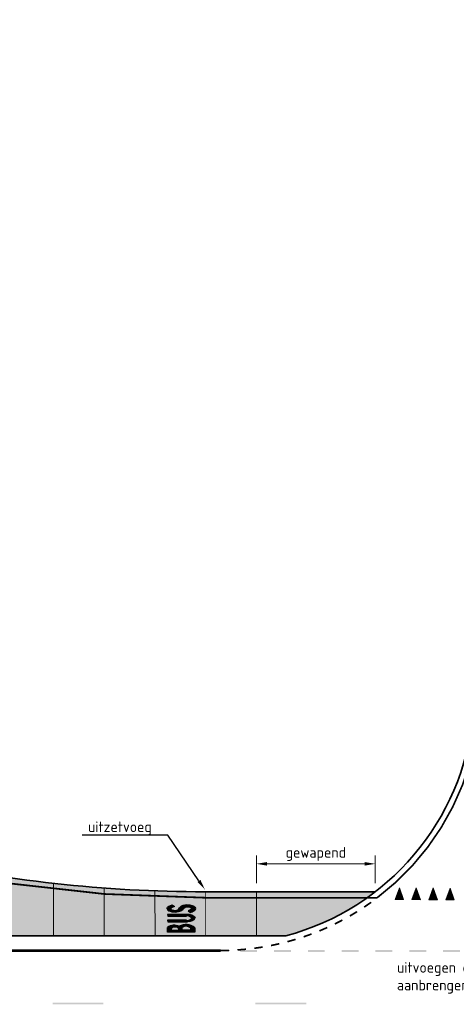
# Model space of a CAD drawing. Header units: metres. Extents: x -699 to 2316, y -1199 to 781.
# Tile 508 of 593: x 970 to 995, y -107 to -48. Entities that reach past the tile are written whole.
import ezdxf
from ezdxf import colors
from ezdxf.entities.mleader import LeaderData, LeaderLine
from ezdxf.math import Vec2, Vec3

# ---------------------------------------------------------------- set-up
doc = ezdxf.new("R2010")
doc.units = ezdxf.units.M
doc.header["$PDMODE"] = 1
for name, color, linetype, lineweight in [('N-WE-VH-KANTVERHARDING-G', 210, 'Continuous', 35), ('N-WE-VH-VERHARDING_BETON-A-500', 252, 'Continuous', 18), ('N-WE-VW-MARKERING_DIVERS-G', 7, 'Continuous', 18), ('X-XX-AL-M', 7, 'Continuous', 18), ('X-XX-AL-T25', 7, 'Continuous', 25)]:
    doc.layers.add(name, color=color, linetype=linetype, lineweight=lineweight)
doc.layers.add('N-WE-VW-MARKERING_OVERIG-G', color=7, linetype='Continuous')
doc.styles.add('NLCS-ISO-M250-T25', font='NLCS-ISO.ttf', dxfattribs={"height": 0.625})
doc.dimstyles.new('NLCS-M250-T25-PIJL_A_L2_H1', dxfattribs={"dimscale": 0.25, "dimtxt": 2.5, "dimasz": 2.5, "dimexe": 2, "dimexo": 2, "dimgap": 0.7, "dimtad": 1, "dimzin": 0, "dimdsep": 46, "dimtxsty": 'NLCS-ISO-M250-T25', "dimcen": 0, "dimdle": 2, "dimclrd": 256, "dimclre": 256, "dimclrt": 256, "dimadec": 1, "dimazin": 0, "dimtfac": 1, "dimtdec": 3, "dimtofl": 0, "dimtmove": 0, "dimatfit": 3, "dimfxl": 2, "dimtfillclr": 256, "dimtolj": 1, "dimtzin": 0, "dimlwd": -1, "dimlwe": -1, "dimarcsym": 0})

# ---------------------------------------------------------------- blocks, each defined once
blk = doc.blocks.new('Haai70')
at = {"linetype": 'Continuous', "lineweight": 5}
blk.add_hatch(color=256, dxfattribs=at).paths.add_polyline_path([(-0.25, 0), (0.2499999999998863, 2.273736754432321e-13), (2.842170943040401e-14, -0.7000000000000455)])
blk.add_lwpolyline([(-0.25, 0), (0.2499999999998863, 2.273736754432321e-13), (2.842170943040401e-14, -0.7000000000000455)], close=True, dxfattribs=at)
blk = doc.blocks.new('*D1707')
at = {"layer": 'Defpoints', "color": 0, "transparency": 16777216}
for p in [(990.5899497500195, -98.20904401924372), (983.561048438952, -99.86000616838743), (990.5899497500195, -99.86000616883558)]:
    blk.add_point(p, dxfattribs=at)
at = {"layer": 'X-XX-AL-M', "transparency": 16777216}
for p, q in [((983.561048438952, -99.36000616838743), (983.561048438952, -97.70904401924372)), ((990.5899497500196, -99.36000616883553), (990.5899497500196, -97.70904401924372)), ((984.186048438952, -98.20904401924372), (989.9649497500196, -98.20904401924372))]:
    blk.add_line(p, q, dxfattribs=at)
for points in [[(984.186048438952, -98.10487735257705), (984.186048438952, -98.31321068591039), (983.561048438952, -98.20904401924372)], [(989.9649497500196, -98.10487735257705), (989.9649497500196, -98.31321068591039), (990.5899497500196, -98.20904401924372)]]:
    blk.add_solid(points, dxfattribs=at)
at = {"layer": 'X-XX-AL-M', "transparency": 16777216, "insert": (987.0754990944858, -97.62779401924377), "char_height": 0.625, "attachment_point": 5, "style": 'NLCS-ISO-M250-T25'}
blk.add_mtext('\\A1;gewapend', dxfattribs=at)
blk = doc.blocks.new('mar-s12m')
at = {"linetype": 'Continuous'}
for p, q in [((-0.8346924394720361, 0.04221018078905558), (-0.8333969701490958, 1.652834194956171)), ((-0.8333969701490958, 1.652834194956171), (-0.5607716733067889, 1.652924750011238)), ((-0.7292890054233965, 1.018871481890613), (-0.7273791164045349, 1.413856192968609)), ((-0.7273791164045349, 1.413856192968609), (-0.5714834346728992, 1.409279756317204)), ((-0.2350506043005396, 1.649448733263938), (-0.2313051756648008, 0.4679079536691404)), ((-0.1294792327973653, 1.651808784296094), (-0.2344919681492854, 1.649452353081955)), ((-0.1255443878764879, 0.5272525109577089), (-0.1294792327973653, 1.651808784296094)), ((0.1096423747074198, 1.649447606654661), (0.1012075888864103, 0.5371016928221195)), ((0.2135450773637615, 1.650679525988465), (0.1096423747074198, 1.649447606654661)), ((0.2120419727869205, 0.503182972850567), (0.2135450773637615, 1.650679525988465)), ((-0.5824328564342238, 1.029878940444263), (-0.7292890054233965, 1.018871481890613)), ((-0.728564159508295, 0.7956723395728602), (-0.5652647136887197, 0.7912637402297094)), ((-0.7281453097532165, 0.2933368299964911), (-0.728564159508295, 0.7956723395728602)), ((-0.5743535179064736, 0.04166246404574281), (-0.8346924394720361, 0.04221018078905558)), ((-0.5859548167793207, 0.2961525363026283), (-0.7281453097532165, 0.2933368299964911))]:
    blk.add_line(p, q, dxfattribs=at)
for points, const_width in [([(-0.8334934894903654, 1.532834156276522), (-0.5716605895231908, 1.532921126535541)], 0.24), ([(-0.7795919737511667, 0.1670945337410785), (-0.7784934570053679, 1.532852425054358)], 0.11), ([(-0.1800508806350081, 1.649623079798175), (-0.1763054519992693, 0.4680823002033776)], 0.11), ([(0.1646407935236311, 1.649030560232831), (0.155685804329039, 0.468082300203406)], 0.11), ([(-0.7255955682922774, 0.905632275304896), (-0.5622961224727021, 0.9012236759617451)], 0.24), ([(-0.5743535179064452, 0.1666627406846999), (-0.8345918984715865, 0.1672102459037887)], 0.24)]:
    blk.add_lwpolyline(points, dxfattribs=dict(at, const_width=const_width))
at = {"linetype": 'Continuous', "const_width": 0.11}
for points in [[(-0.5489764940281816, 0.9656888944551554, 0.2458812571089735), (-0.5493455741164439, 1.53292853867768, 0.2458812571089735)], [(-0.5534453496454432, 0.1666187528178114, 0.2764515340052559), (-0.5508525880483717, 0.9656888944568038, 0.2764515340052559)]]:
    blk.add_lwpolyline(points, format="xyb", dxfattribs=at)
at = {"const_width": 0.05}
for points in [[(0.5401096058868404, 1.658656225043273, 0.2907506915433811), (0.4885229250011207, 1.617253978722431, 0.1757004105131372), (0.4254517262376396, 1.498268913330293, 0.1276948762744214), (0.3876154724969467, 1.103080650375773, 0.03594476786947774), (0.4264657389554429, 0.9374705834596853, 0.1674336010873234), (0.5691425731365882, 0.7403858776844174, 0.1674336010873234)], [(0.5373549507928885, 1.658503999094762, -0.0707163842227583), (0.5980486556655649, 1.649876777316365, -0.1727916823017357), (0.6428114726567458, 1.617608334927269, -0.008026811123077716), (0.6764528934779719, 1.567139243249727), (0.7418486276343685, 1.392393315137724), (0.6906788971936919, 1.304798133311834), (0.6704222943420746, 1.355080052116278), (0.6208901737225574, 1.439063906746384, 0.279132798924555), (0.5375383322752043, 1.483899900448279, 0.197336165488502), (0.4820305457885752, 1.457730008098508, 0.1760025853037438), (0.4383455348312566, 1.121719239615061, 0.156020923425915), (0.5256828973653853, 0.972212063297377, 0.01580178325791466), (0.6431685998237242, 0.8730638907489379, -0.07873744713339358), (0.6885029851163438, 0.8238406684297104, -0.07873744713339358)], [(0.5715904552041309, 0.7384259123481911, -0.3873667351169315), (0.6178223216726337, 0.2467155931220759, -0.2811033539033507), (0.4791819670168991, 0.2646807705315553), (0.4144176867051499, 0.3938669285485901), (0.3597747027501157, 0.3023002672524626, 0.04083088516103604), (0.4454874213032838, 0.1115993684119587, 0.1035695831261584), (0.5147961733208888, 0.03103301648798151, 0.3002556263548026), (0.5969970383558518, 0.02522123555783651, 0.1372542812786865), (0.7028219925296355, 0.1793920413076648, 0.1372542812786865)], [(0.6875771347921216, 0.8253446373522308, -0.176192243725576), (0.7584989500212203, 0.4063585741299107, -0.02983801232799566), (0.7026030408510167, 0.178719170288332, -0.02983801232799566)]]:
    blk.add_lwpolyline(points, format="xyb", dxfattribs=at)
for points, format in [([(0.5373549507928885, 1.683503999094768, 0.2696389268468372), (0.4672998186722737, 1.631653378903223, 0.1655657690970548), (0.4010851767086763, 1.50440859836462, 0.1268922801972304), (0.3629290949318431, 1.099133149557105, 0.03592568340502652), (0.4025717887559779, 0.9301161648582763, 0.1673728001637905), (0.5547718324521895, 0.7199290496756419, -0.355266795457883)], "xyb"), ([(0.5373549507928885, 1.683503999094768, -0.07071638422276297), (0.6050150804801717, 1.673886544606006, -0.1727916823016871), (0.6633883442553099, 1.631806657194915, -0.008378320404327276), (0.6989299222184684, 1.578405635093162), (0.7694242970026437, 1.390035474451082), (0.6865446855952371, 1.248157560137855), (0.647934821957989, 1.343996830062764), (0.5993563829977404, 1.426363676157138, 0.2791327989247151), (0.538810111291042, 1.458932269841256, 0.1831752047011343), (0.5026001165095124, 1.44305517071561, 0.1740477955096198), (0.4627475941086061, 1.127154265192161, 0.1560209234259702), (0.5424021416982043, 0.990798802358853, 0.01580178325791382), (0.6586805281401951, 0.892669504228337, -0.07873744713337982), (0.7093161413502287, 0.837690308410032, 0.09378542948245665)], "xyb"), ([(-0.1763054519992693, 0.4680823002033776, 0.11, 0.24, 0.2187457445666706), (-0.01969153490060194, 0.132885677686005, 0.24, 0.24, -0.4050726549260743)], "xyseb"), ([(-0.01756828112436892, 0.1304175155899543, 0.24, 0.11, 0.2236809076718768), (0.156606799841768, 0.4680069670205, 0.11, 0.11, 2.889154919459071)], "xyseb"), ([(0.5547718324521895, 0.7199290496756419, -0.381720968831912), (0.6018397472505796, 0.2671611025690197, -0.2529787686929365), (0.4989565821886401, 0.2810195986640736), (0.4163242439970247, 0.4458474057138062), (0.3323201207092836, 0.3050795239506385, 0.04309064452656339), (0.4235962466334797, 0.0995255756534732, 0.1035695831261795), (0.4995876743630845, 0.01119110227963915, 0.3068935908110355), (0.6113619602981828, 0.004652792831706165, 0.1387435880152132), (0.726483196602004, 0.1713206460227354, 3.660046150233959)], "xyb"), ([(0.7093161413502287, 0.837690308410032, -0.1761922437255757), (0.7830899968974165, 0.4018551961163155, -0.02983801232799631), (0.726483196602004, 0.1713206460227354, -0.09947949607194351)], "xyb")]:
    blk.add_lwpolyline(points, format=format)
at = {"linetype": 'Continuous'}
for centre, radius, start, end in [((-0.988344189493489, 1.231451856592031), 0.453205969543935, 333.5913054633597, 23.10252573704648), ((-1.091034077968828, 1.248956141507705), 0.6666099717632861, 334.8533236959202, 37.30115594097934), ((-0.8847792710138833, 0.5574508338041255), 0.3969544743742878, 318.8328779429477, 36.18229057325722), ((-1.21953615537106, 0.5683193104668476), 0.8328433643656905, 320.7755440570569, 28.4977358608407), ((-0.404165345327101, 0.4712437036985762), 0.6170345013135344, 310.9433478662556, 2.9671007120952)]:
    blk.add_arc(centre, radius, start, end, dxfattribs=at)
for points in [[(-0.6288788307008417, 1.411926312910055), (-0.5116694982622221, 1.408976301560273), (-0.6347984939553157, 1.450023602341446), (-0.5102703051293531, 1.451456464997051)], [(-0.499937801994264, 1.551082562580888), (-0.584965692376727, 1.548132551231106), (-0.498538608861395, 1.507169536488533), (-0.5878717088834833, 1.502786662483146)], [(-0.5730182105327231, 1.652920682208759), (-0.5714834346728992, 1.409279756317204), (-0.5607716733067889, 1.652924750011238), (-0.5714834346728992, 1.409279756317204)], [(-0.5607716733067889, 1.652924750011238), (-0.527596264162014, 1.605195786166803), (-0.5607716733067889, 1.652924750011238), (-0.5722622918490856, 1.53292092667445)], [(-0.527596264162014, 1.605195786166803), (-0.5722622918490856, 1.53292092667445), (-0.527596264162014, 1.605195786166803), (-0.4982157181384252, 1.551756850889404)], [(-0.5703279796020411, 1.408976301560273), (-0.5322268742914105, 1.408976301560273), (-0.5526766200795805, 1.359247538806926), (-0.5307200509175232, 1.363630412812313)], [(-0.5526766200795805, 1.359247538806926), (-0.5307200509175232, 1.363630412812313), (-0.5439585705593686, 1.318200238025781), (-0.5263072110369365, 1.326965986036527)], [(-0.5439585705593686, 1.318200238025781), (-0.5263072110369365, 1.326965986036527), (-0.5395457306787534, 1.281535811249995), (-0.5204951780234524, 1.28743583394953)], [(-0.5395457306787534, 1.281535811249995), (-0.5204951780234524, 1.28743583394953), (-0.5380389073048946, 1.259621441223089), (-0.5160823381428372, 1.253721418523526)], [(0.3660914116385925, 1.313458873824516), (0.4626984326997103, 1.322893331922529), (0.404961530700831, 1.454352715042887), (0.5003183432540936, 1.474556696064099)], [(0.4417858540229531, 1.168470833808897), (0.369614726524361, 1.159748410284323), (0.4792921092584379, 0.9972265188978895), (0.4282608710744, 0.9664310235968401)], [(0.404961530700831, 1.454352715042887), (0.5003183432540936, 1.474556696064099), (0.4453091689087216, 1.576466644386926), (0.5539636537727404, 1.589906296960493)], [(0.4453091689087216, 1.576466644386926), (0.5539636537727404, 1.589906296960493), (0.503046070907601, 1.653010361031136), (0.6010169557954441, 1.632806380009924)], [(0.4949765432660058, 1.487907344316), (0.6063587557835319, 1.482567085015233), (0.5324827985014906, 1.591241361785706), (0.6439786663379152, 1.584566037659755)], [(0.5324827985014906, 1.591241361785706), (0.6439786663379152, 1.584566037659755), (0.5594191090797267, 1.635565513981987), (0.6439786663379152, 1.632806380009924)], [(0.5969253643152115, 1.459781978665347), (0.6909183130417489, 1.486572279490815), (0.603631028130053, 1.583230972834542), (0.6708013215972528, 1.575131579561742)], [(0.6962601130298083, 1.504017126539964), (0.7003517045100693, 1.500011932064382), (0.6103366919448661, 1.474556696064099), (0.6855765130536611, 1.504017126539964)], [(0.6224978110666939, 1.442337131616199), (0.6855765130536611, 1.461117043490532), (0.6144282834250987, 1.471797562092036), (0.6842126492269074, 1.500011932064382)], [(0.6304536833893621, 1.427562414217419), (0.7070573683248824, 1.454352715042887), (0.6962601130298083, 1.504017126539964), (0.7003517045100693, 1.500011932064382)], [(0.6734153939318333, 1.363123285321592), (0.7378579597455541, 1.368552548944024), (0.6304536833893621, 1.427562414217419), (0.7070573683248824, 1.454352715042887)], [(-0.6787116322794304, 1.025221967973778), (-0.5601031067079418, 1.032554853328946), (-0.6816176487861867, 1.006173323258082), (-0.5601031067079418, 1.012073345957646)], [(-0.5630091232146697, 0.7850067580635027), (-0.4912197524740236, 0.7806238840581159), (-0.5761400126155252, 0.8640670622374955), (-0.5072566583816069, 0.8904485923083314)], [(-0.5661304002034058, 0.7825624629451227), (-0.4925113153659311, 0.7796967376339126), (-0.5406220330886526, 0.7513766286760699), (-0.4769049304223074, 0.765536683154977)], [(-0.5406220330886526, 0.7513766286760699), (-0.4769049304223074, 0.765536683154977), (-0.5293208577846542, 0.7301365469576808), (-0.4995072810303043, 0.7428637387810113)], [(-0.5293208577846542, 0.7301365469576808), (-0.4995072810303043, 0.7428637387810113), (-0.5151136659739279, 0.7046821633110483), (-0.4882061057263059, 0.7088964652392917)], [(-0.5151136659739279, 0.7046821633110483), (-0.4882061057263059, 0.7088964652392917), (-0.5052116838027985, 0.6749291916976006), (-0.4882061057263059, 0.677710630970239)], [(0.4792921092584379, 0.9972265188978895), (0.4282608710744, 0.9664310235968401), (0.5841959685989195, 0.9067981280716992), (0.4965677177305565, 0.826071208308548)], [(0.5841959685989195, 0.9067981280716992), (0.4965677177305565, 0.826071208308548), (0.7034203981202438, 0.7962547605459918), (0.6081772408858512, 0.6980829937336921)], [(0.6029490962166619, 0.7616320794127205), (0.5208899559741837, 0.7650142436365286), (0.6081772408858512, 0.6847323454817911), (0.526118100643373, 0.751396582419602)], [(0.5533953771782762, 0.7206900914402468), (0.5815818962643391, 0.7059153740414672), (0.5468033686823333, 0.728344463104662), (0.564192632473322, 0.7348417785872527)], [(0.5540773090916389, 0.7206900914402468), (0.5494174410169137, 0.7311926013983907), (0.5533953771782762, 0.7206900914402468), (0.5815818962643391, 0.7059153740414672)], [(0.7034203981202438, 0.7962547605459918), (0.6081772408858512, 0.6980829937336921), (0.7431997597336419, 0.66274827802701), (0.6661414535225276, 0.6035604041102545)], [(0.7431997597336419, 0.66274827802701), (0.6661414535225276, 0.6035604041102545), (0.7666127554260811, 0.4233266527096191), (0.6804620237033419, 0.3766883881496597)], [(-0.8346924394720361, 0.04221018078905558), (-0.8350983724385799, 0.07430688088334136), (-0.5743535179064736, 0.04166246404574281), (-0.5756018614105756, 0.08366263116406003)], [(-0.7298359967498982, 0.2931134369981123), (-0.5362091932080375, 0.2973277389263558), (-0.7298359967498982, 0.2785319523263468), (-0.5330879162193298, 0.2785319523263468)], [(-0.5980965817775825, 0.2242517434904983), (-0.5408372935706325, 0.2429632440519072), (-0.589593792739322, 0.2832519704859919), (-0.5380389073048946, 0.2841791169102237)], [(-0.5802299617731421, 0.189610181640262), (-0.5015522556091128, 0.1446014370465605), (-0.589593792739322, 0.1521028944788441), (-0.5165128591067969, 0.1193156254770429)], [(-0.589593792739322, 0.1521028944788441), (-0.5165128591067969, 0.1193156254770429), (-0.5802299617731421, 0.1249627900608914), (-0.5286750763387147, 0.105239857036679)], [(-0.5872259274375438, 0.2931134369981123), (-0.5184502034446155, 0.295220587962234), (-0.5663456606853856, 0.3191578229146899), (-0.5111313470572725, 0.3222764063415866)], [(-0.5802299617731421, 0.09217552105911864), (-0.5446043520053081, 0.0808811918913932), (-0.584965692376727, 0.0808811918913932), (-0.5559055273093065, 0.06587827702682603)], [(-0.5802299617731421, 0.1249627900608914), (-0.5286750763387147, 0.105239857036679), (-0.5764629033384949, 0.1090327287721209), (-0.5380389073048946, 0.09217552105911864)], [(-0.5764629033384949, 0.1090327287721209), (-0.5380389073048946, 0.09217552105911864), (-0.5802299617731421, 0.09217552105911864), (-0.5446043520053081, 0.0808811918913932)], [(-0.5743535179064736, 0.04166246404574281), (-0.5764629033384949, 0.1905373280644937), (-0.5736645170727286, 0.04059246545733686), (-0.5559055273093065, 0.06309683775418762)], [(-0.5663456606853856, 0.3191578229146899), (-0.5111313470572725, 0.3222764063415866), (-0.5549368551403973, 0.3348350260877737), (-0.5122076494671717, 0.3410721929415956)], [(-0.5549368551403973, 0.3348350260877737), (-0.5122076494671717, 0.3410721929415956), (-0.5413754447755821, 0.3587722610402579), (-0.4997225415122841, 0.3660208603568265)], [(-0.5413754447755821, 0.3587722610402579), (-0.4997225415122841, 0.3660208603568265), (-0.5309353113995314, 0.3774837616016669), (-0.5070413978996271, 0.3827094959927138)], [(-0.5309353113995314, 0.3784951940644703), (-0.5007988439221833, 0.3827094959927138), (-0.52361645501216, 0.3920652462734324), (-0.4997225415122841, 0.3951838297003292)], [(-0.52361645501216, 0.3920652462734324), (-0.4997225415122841, 0.3951838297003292), (-0.5195265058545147, 0.4035281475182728), (-0.5028438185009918, 0.4045395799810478)], [(-0.5132839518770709, 0.4160024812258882), (-0.4976775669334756, 0.4212282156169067), (-0.5204951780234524, 0.4014209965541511), (-0.5007988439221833, 0.4035281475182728)], [(-0.09998369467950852, 0.04084532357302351), (-0.01495580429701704, 0.002748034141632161), (-0.1013828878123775, 0.04227818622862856), (-0.02227466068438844, 0.1331385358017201)], [(-0.01646262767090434, 0.00418089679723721), (-0.02378148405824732, 0.1389542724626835), (-0.0178618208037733, 0.002748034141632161), (0.05532674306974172, 0.03494530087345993)], [(0.4255331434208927, 0.14323005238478), (0.4698587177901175, 0.2616058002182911), (0.3547258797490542, 0.2977415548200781), (0.4123491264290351, 0.3799815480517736)], [(0.5570323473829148, 0.01337274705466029), (0.515889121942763, 0.2352605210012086), (0.4255331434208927, 0.14323005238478), (0.4698587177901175, 0.2616058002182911)], [(0.6655731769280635, 0.107094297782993), (0.5587371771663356, 0.2303652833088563), (0.5570323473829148, 0.01337274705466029), (0.515889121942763, 0.2352605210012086)], [(0.7280836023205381, 0.2534174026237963), (0.6030627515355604, 0.2319673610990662), (0.6655731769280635, 0.107094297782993), (0.5587371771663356, 0.2303652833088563)], [(0.7666127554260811, 0.4233266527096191), (0.6804620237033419, 0.3766883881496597), (0.7280836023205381, 0.2534174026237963), (0.6030627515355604, 0.2319673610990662)]]:
    blk.add_solid(points)

msp = doc.modelspace()

# ---------------------------------------------------------------- hatches: boundary and pattern name
at = {"layer": 'N-WE-VH-VERHARDING_BETON-A-500'}
h = msp.add_hatch(color=254, dxfattribs=at)
edge = h.paths.add_edge_path()
edge.add_line((918.0655955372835, -100.4100061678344), (954.0656030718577, -100.4100061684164))
edge.add_arc((954.0656030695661, -130.4100061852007), 30.00000001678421, 78.87144142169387, 89.9999999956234, ccw=False)
edge.add_arc((959.7111765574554, -101.7100061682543), 0.7500000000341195, -90.00000000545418, 78.87144142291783, ccw=False)
edge.add_line((959.711176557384, -102.4600061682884), (985.3111777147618, -102.4600055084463))
edge.add_arc((981.4515461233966, -87.96506694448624), 14.99999999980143, 284.9104339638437, 307.533624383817)
edge.add_line((990.5899497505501, -99.86000616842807), (980.5098368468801, -99.86000616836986))
edge.add_arc((980.5098368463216, -19.86000617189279), 79.99999999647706, 257.2693155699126, 270.00000000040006, ccw=False)
edge.add_arc((954.0656030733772, -136.9100061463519), 39.99999997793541, 77.26931556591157, 90.00000000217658)
edge.add_line((954.0656030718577, -96.91000616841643), (918.0655955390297, -96.91000616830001))
edge.add_arc((918.06559553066, -136.9100059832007), 39.99999981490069, 89.99999998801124, 98.09316537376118)
edge.add_arc((918.0655955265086, -136.9100060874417), 39.9999999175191, 98.09316534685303, 102.7306844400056)
edge.add_arc((891.5406172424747, -19.87723860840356), 80.00102734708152, 270.0517235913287, 282.7898108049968, ccw=False)
edge.add_line((891.6128379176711, -99.87823335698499), (807.5598187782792, -99.95405945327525))
edge.add_arc((807.5959036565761, -139.9540432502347), 40.00000007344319, 90.05168778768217, 95.7105931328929)
edge.add_line((803.6157548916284, -100.1525555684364), (779.3461839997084, -102.5795126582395))
edge.add_line((779.3461839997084, -102.5795126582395), (912.4200072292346, -102.4600061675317))
edge.add_arc((912.4200220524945, -101.7100061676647), 0.7500000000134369, 101.12855859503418, 269.9988675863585, ccw=False)
edge.add_arc((918.0655955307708, -130.4100060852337), 29.99999991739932, 89.99999998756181, 101.12855859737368, ccw=False)

# ---------------------------------------------------------------- linework, layer by layer
at = {"layer": 'N-WE-VH-KANTVERHARDING-G', "color": 8, "lineweight": 9}
for p, q in [((971.5607210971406, -99.3578887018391), (971.5627279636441, -102.4600672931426)), ((974.560903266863, -99.638513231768), (974.5627286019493, -102.4600835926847)), ((977.5610120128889, -99.8056403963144), (977.5627292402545, -102.4600998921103)), ((983.5610484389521, -99.86000616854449), (983.5627305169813, -102.460132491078))]:
    msp.add_line(p, q, dxfattribs=at)
at = {"layer": 'N-WE-VH-KANTVERHARDING-G', "flags": 128}
msp.add_lwpolyline([(990.5899497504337, -99.86000616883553), (980.5098368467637, -99.86000616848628, -0.055605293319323), (962.8803476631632, -97.89333950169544, 0.05560529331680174), (954.0656030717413, -96.91000616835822), (918.0655955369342, -96.91000616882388, 0.05577818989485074), (909.2239530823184, -97.8994260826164, -0.05555196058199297), (891.6128379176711, -99.8782333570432), (807.5598187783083, -99.95405945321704, 0.02469665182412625), (803.6157548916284, -100.1525555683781), (779.3461839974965, -102.5795126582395)], format="xyb", dxfattribs=at)
at = {"layer": 'N-WE-VH-KANTVERHARDING-G', "const_width": 0.05, "flags": 128}
msp.add_lwpolyline([(980.5610478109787, -99.86000616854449), (980.5627298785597, -102.4601161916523)], dxfattribs=at)
at = {"layer": 'N-WE-VH-KANTVERHARDING-G', "flags": 128}
msp.add_lwpolyline([(960.3124022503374, -102.4600061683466), (985.3106651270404, -102.4601419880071)], dxfattribs=at)
at = {"layer": 'N-WE-VH-KANTVERHARDING-G'}
msp.add_arc((981.4515461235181, -87.9650669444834), 14.99999999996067, 284.9084078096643, 354.3256094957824, dxfattribs=at)
at = {"layer": 'N-WE-VW-MARKERING_DIVERS-G', "const_width": 0.1, "flags": 128}
for points in [[(990.7081093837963, -100.2100061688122, 0.2090846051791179), (996.7263290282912, -89.48279788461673), (1000.810231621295, -48.38149075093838)], [(990.5899497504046, -100.2100061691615), (980.5098368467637, -100.2100061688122, -0.05560529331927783), (962.8032186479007, -98.2347353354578, 0.05560529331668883), (954.0656030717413, -97.2600061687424), (930.0658244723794, -97.26000616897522)]]:
    msp.add_lwpolyline(points, format="xyb", dxfattribs=at)
at = {"layer": 'N-WE-VW-MARKERING_DIVERS-G', "flags": 128}
for points, format in [([(990.7081093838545, -100.210006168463, 0.1, 0.1, 0), (980.5098368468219, -100.2135595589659, 0.1, 0.1, -0.055605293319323), (962.8024355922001, -98.2382013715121, 0.1, 0.1, 0.03011277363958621), (958.19460922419, -97.47518229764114, 0.1, 0.1, 0.03011277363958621)], "xyseb"), ([(981.4421863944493, -103.3294087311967, 0.008143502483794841), (981.9420979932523, -103.3212668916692, 0.008143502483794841)], "xyb")]:
    msp.add_lwpolyline(points, format=format, dxfattribs=at)
at = {"layer": 'N-WE-VW-MARKERING_DIVERS-G', "const_width": 0.15, "flags": 128}
msp.add_lwpolyline([(842.6427189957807, -103.334737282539), (981.4421899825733, -103.3349552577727)], dxfattribs=at)
at = {"layer": 'N-WE-VW-MARKERING_DIVERS-G'}
for points in [[(989.9069866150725, -100.7245159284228), (989.9636656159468, -100.8069021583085), (990.3188995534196, -100.4411334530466), (990.3755785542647, -100.5235196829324)], [(989.0593174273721, -101.2485411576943), (989.110512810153, -101.3344424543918), (989.488804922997, -100.9925755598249), (989.540000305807, -101.0784768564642)], [(988.1793320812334, -101.7162710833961), (988.2248266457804, -101.8053230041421), (988.6245720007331, -101.4888083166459), (988.670066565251, -101.5778602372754)], [(986.33746779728, -102.4751547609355), (986.3710066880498, -102.5693627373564), (986.8084868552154, -102.3074677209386), (986.8420257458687, -102.4016756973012)], [(987.2707639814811, -102.125721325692), (987.3103647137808, -102.217546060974), (987.7298673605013, -101.9277264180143), (987.7694680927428, -102.0195511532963)], [(984.4126176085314, -102.988302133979), (984.4336322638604, -103.0860691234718), (984.9014309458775, -102.8832335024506), (984.9224456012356, -102.9810004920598)], [(985.3834031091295, -102.7630888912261), (985.4107378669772, -102.8592804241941), (985.8643395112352, -102.6264211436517), (985.8916742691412, -102.7226126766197)], [(981.4413721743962, -103.2794153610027), (981.4430006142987, -103.3794021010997), (981.9412837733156, -103.2712735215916), (981.9429122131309, -103.3712602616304)], [(982.4374121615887, -103.2470141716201), (982.4455463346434, -103.3466827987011), (982.935733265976, -103.2063451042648), (982.9438674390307, -103.3060137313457)], [(983.6031703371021, -103.4096660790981), (983.6031704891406, -103.3096660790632), (982.6031703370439, -103.409664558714), (982.6031704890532, -103.3096645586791)], [(983.4292299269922, -103.1498390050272), (983.4438353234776, -103.248766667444), (983.9238463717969, -103.0768152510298), (983.9384517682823, -103.1757429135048)], [(985.603170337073, -103.4096691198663), (985.6031704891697, -103.3096691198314), (984.603170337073, -103.409667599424), (984.6031704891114, -103.3096675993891)], [(987.6031703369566, -103.4096721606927), (987.6031704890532, -103.3096721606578), (986.6031703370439, -103.4096706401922), (986.6031704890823, -103.3096706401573)], [(989.6031703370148, -103.4096752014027), (989.6031704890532, -103.3096752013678), (988.603170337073, -103.4096736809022), (988.6031704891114, -103.3096736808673)], [(991.603170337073, -103.4096782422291), (991.6031704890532, -103.309678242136), (990.603170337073, -103.4096767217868), (990.6031704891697, -103.3096767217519)], [(993.6031703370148, -103.4096812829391), (993.6031704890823, -103.3096812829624), (992.6031703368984, -103.4096797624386), (992.6031704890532, -103.3096797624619)], [(995.6031703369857, -103.4096843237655), (995.6031704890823, -103.3096843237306), (994.6031703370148, -103.4096828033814), (994.6031704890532, -103.3096828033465)], [(974.5039311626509, -106.5096453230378), (974.5039313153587, -106.4096453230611), (971.5039311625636, -106.5096407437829), (971.5039313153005, -106.4096407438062)], [(986.5039311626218, -106.5096636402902), (986.5039313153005, -106.4096636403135), (983.5039311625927, -106.5096590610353), (983.5039313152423, -106.4096590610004)]]:
    msp.add_trace(points, dxfattribs=at)

# ---------------------------------------------------------------- block references
at = {"layer": 'N-WE-VW-MARKERING_DIVERS-G', "rotation": 179.6242701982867}
for p in [(992.0125687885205, -100.3185627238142), (993.0125472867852, -100.3251203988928), (994.0125257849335, -100.3316780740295), (995.012504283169, -100.3382357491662)]:
    msp.add_blockref('Haai70', p, dxfattribs=at)
at = {"layer": 'N-WE-VW-MARKERING_OVERIG-G', "rotation": 90}
msp.add_blockref('mar-s12m', (979.9618888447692, -101.4100611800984), dxfattribs=at)

# ---------------------------------------------------------------- texts
at = {"layer": 'X-XX-AL-T25', "insert": (991.8742826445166, -104.0169774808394), "char_height": 0.625, "attachment_point": 1, "style": 'NLCS-ISO-M250-T25'}
msp.add_mtext('uitvoegen op rechtsafvak VRI of\\Paanbrengen uitvoeger bij geen rechtsafvak', dxfattribs=at)

# ---------------------------------------------------------------- dimensions: what is measured, and where the dimension line sits
at = {"layer": 'X-XX-AL-M'}
dim = msp.add_linear_dim(base=(990.5899497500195, -98.20904401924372), p1=(983.561048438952, -99.86000616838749), p2=(990.5899497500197, -99.86000616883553), text='gewapend', dimstyle='NLCS-M250-T25-PIJL_A_L2_H1', dxfattribs=at)
dim.commit()
dim.dimension.update_dxf_attribs({"geometry": '*D1707', "text_midpoint": (987.0754990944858, -97.62779401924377)})

# ---------------------------------------------------------------- leaders
at = {"layer": 'X-XX-AL-T25'}
ml = msp.add_multileader_mtext('Standard', dxfattribs=at)
ml.set_content('uitzetvoeg', color=256, style='NLCS-ISO-M250-T25')
ml.set_leader_properties(color=256, linetype='ByLayer', lineweight=-1)
ml.build(insert=Vec2(0, 0))
ml.multileader.update_dxf_attribs({"text_left_attachment_type": 5, "text_right_attachment_type": 5, "dogleg_length": 0.625, "arrow_head_size": 0.625})
ctx = ml.context
ctx.base_point, ctx.char_height, ctx.arrow_head_size, ctx.landing_gap_size, ctx.plane_origin = Vec3(973.3751090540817, -96.52016139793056), 0.625, 0.625, 0.225, Vec3(149.9264148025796, 0.3574024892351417)
ctx.left_attachment, ctx.right_attachment = 5, 5
notes = []
notes.append((ctx, [(1, (1, 1, 0), (978.3251090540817, -96.52016139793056), (-1, 0), 0.625, [(0, [(980.5160294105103, -99.73346769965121)], 0, [])])]))
ctx.mtext.insert, ctx.mtext.flow_direction = Vec3(973.6001090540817, -95.70766139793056), 5
for ctx, leaders in notes:
    for number, flags, end, landing, length, lines in leaders:
        leader = LeaderData()
        leader.index, (leader.has_last_leader_line, leader.has_dogleg_vector, leader.attachment_direction) = number, flags
        leader.last_leader_point, leader.dogleg_vector, leader.dogleg_length = Vec3(end), Vec3(landing), length
        for number, points, colour, breaks in lines:
            line = LeaderLine()
            line.index, line.vertices, line.color, line.breaks = number, Vec3.list(points), colors.encode_raw_color(colour), breaks
            leader.lines.append(line)
        ctx.leaders.append(leader)

doc.saveas('drawing.dxf')
